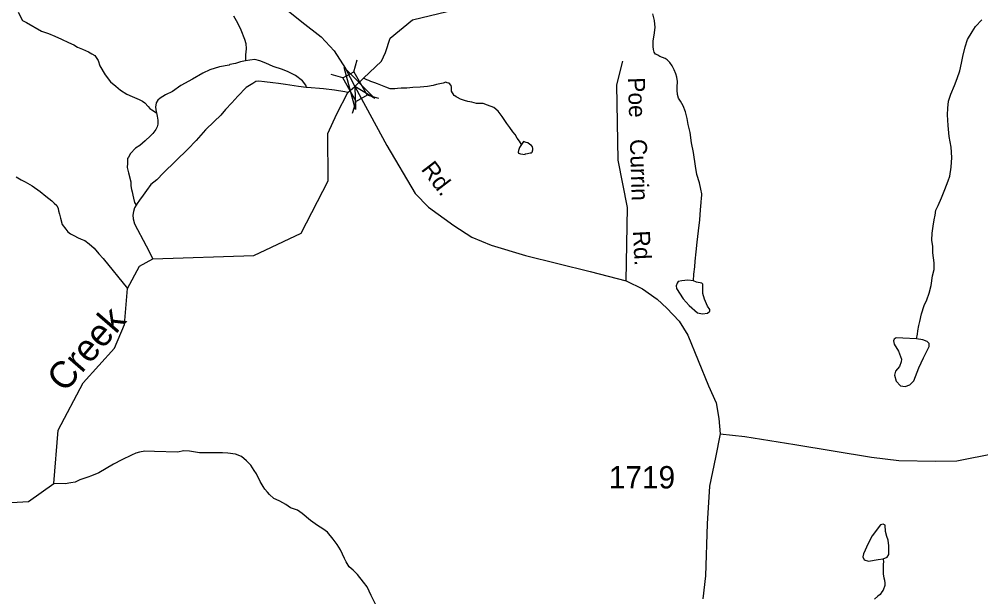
# Model space of a CAD drawing. Extents: x 2056842 to 2160602, y 826753 to 1016856.
# Drawn here: x 2104528 to 2109914, y 849458 to 852692 of the extents above; entities that cross this region are included whole.
import ezdxf

# ---------------------------------------------------------------- set-up
doc = ezdxf.new("R2010")
doc.units = 0
for name, color, linetype in [('Exist Hydrographic Creek Single Shore', 7, 'Continuous'), ('Exist Hydrographic Creek Single Shore Label', 7, 'Continuous'), ('Exist Hydrographic Misc Water Feature', 7, 'Continuous'), ('Exist Road Non-System Type 51', 7, 'Continuous'), ('Exist Road Non-System Type 51 Label', 7, 'Continuous'), ('Exist Road Secondary Structure Standard Bridge Attributed CELL', 7, 'Continuous'), ('Exist Road Secondary Structure Standard Bridge CELL', 7, 'Continuous'), ('Exist Road Secondary Type 51 Attributed', 7, 'Continuous'), ('Exist Road Secondary Type 51 Label', 7, 'Continuous'), ('Exist Road Secondary Type 51 Number Label', 7, 'Continuous')]:
    doc.layers.add(name, color=color, linetype=linetype)

msp = doc.modelspace()

# ---------------------------------------------------------------- linework, layer by layer
at = {"layer": 'Exist Hydrographic Creek Single Shore'}
msp.add_lwpolyline([(2104105, 849964.3), (2104580.1, 849990.7), (2104721, 850092.7), (2104746, 850390.8), (2104886, 850656.9), (2105060.9, 850850.2), (2105117.9, 850983.5), (2105135, 851183.4), (2105201, 851310), (2105276, 851351.1), (2105842, 851369), (2106107.9, 851494.7), (2106258, 851786.9), (2106257, 852052.7), (2106306, 852163.2), (2106367.8, 852281), (2106408.6, 852316.1), (2106455.6, 852361.4), (2106556.9, 852457.5), (2106580, 852505.4), (2106605, 852586.9), (2106730.1, 852689.3), (2106971, 852746.7)], dxfattribs=at)
at = {"layer": 'Exist Hydrographic Misc Water Feature'}
for points in [[(2104522.5, 852731.4), (2104546.7, 852685.5), (2104568.5, 852673.3), (2104652.7, 852625.6), (2104690.9, 852611.7), (2104726.8, 852597.8), (2104764.9, 852580.2), (2104803.2, 852562.3), (2104833.2, 852548.4), (2104854.9, 852536.2), (2104881.2, 852524.5), (2104914.8, 852510.4), (2104934.9, 852498.4), (2104951.1, 852488.7), (2104959.3, 852478.6), (2104969.5, 852460.8), (2104979.4, 852430.9), (2105009.7, 852380.9), (2105039.7, 852341), (2105068, 852316.8), (2105095.7, 852295.2), (2105129.9, 852273.4), (2105159.8, 852259.5), (2105199.6, 852243.3), (2105218.1, 852233.6), (2105232, 852223.4), (2105250.1, 852203.6), (2105259.9, 852191.6), (2105269.9, 852185.6), (2105296, 852167.9)], [(2105728, 852711), (2105750.8, 852671.1), (2105768.6, 852633.1), (2105788.9, 852581.3), (2105796.9, 852555.4), (2105798.8, 852525.5), (2105795.1, 852493.1), (2105794.9, 852459.5)], [(2108304, 851226.5), (2108306.4, 851265.5), (2108312.1, 851305.1), (2108314.1, 851337.3), (2108320.1, 851389.2), (2108325.8, 851443.5), (2108333.4, 851507.2), (2108341.2, 851569.4), (2108343.5, 851625.4), (2108347.2, 851665.5), (2108348.8, 851691.2), (2108351.3, 851705.4), (2108351.1, 851715.2), (2108346.5, 851741.4), (2108338.5, 851775.5), (2108324.4, 851823.1), (2108316.4, 851869.3), (2108304.3, 851945), (2108294.3, 852000.9), (2108285.6, 852057), (2108275.8, 852103.1), (2108269.7, 852136.9), (2108259.4, 852172.9), (2108247.3, 852206.8), (2108231.3, 852232.8), (2108221.5, 852250.9), (2108215.5, 852270.9), (2108213.1, 852294.8), (2108213.1, 852312.6), (2108215.1, 852342.8), (2108211, 852366.9), (2108205.1, 852386.9), (2108196.9, 852408.8), (2108184.8, 852430.6), (2108172.7, 852450.6), (2108156.7, 852464.4), (2108146.6, 852472.4), (2108130.6, 852478.5), (2108116.3, 852484.4), (2108104.6, 852490.6), (2108096.8, 852494.2), (2108092.5, 852496.4), (2108084.5, 852508.2), (2108080.6, 852522.2), (2108078.5, 852540.4), (2108078.3, 852570.4), (2108084.1, 852602.4), (2108090.2, 852646.5), (2108086.3, 852684.4), (2108077.7, 852722.3)], [(2109554.9, 850902.2), (2109559.2, 850929.2), (2109560.9, 850947.2), (2109567.2, 850977.1), (2109573, 850999.3), (2109582.8, 851043.3), (2109597, 851089.4), (2109612.5, 851121.2), (2109624.8, 851157.4), (2109636.5, 851201.5), (2109644.1, 851255.5), (2109652.3, 851291.6), (2109652.3, 851327.3), (2109646, 851383.5), (2109645.6, 851419.3), (2109639.6, 851455.5), (2109641.7, 851493.3), (2109647.6, 851533.4), (2109653.5, 851569.4), (2109659.1, 851595.3), (2109663, 851623.5), (2109674.9, 851649.3), (2109694.6, 851691.4), (2109712.4, 851739.4), (2109730.6, 851787.7), (2109740.1, 851813.5), (2109748.5, 851863.8), (2109752, 851917.6), (2109747.9, 851975.5), (2109737.8, 852035.4), (2109731.3, 852097.7), (2109727.2, 852157.5), (2109729.4, 852193.7), (2109733.1, 852233.7), (2109747.1, 852273.4), (2109766.9, 852321.5), (2109782.5, 852359.7), (2109796.3, 852403.9), (2109806.7, 852445.8), (2109814.3, 852483.9), (2109825.8, 852537.8), (2109840.1, 852577.8), (2109865.8, 852621.8), (2109884, 852651.9), (2109919.7, 852687.9)], [(2105794.9, 852459.5), (2105767.2, 852453.1), (2105739.1, 852445.2), (2105707.3, 852439.1), (2105703.2, 852434.8), (2105649.3, 852424.7), (2105595.2, 852408.6), (2105555.4, 852390.7), (2105497.8, 852356.4), (2105433.6, 852320.3), (2105385.6, 852288.2), (2105347.9, 852267.9), (2105318.1, 852249.7), (2105303.6, 852239.7), (2105294.1, 852223.7), (2105291.9, 852199.7), (2105293.9, 852173.9), (2105296, 852167.9)], [(2106135.5, 852310.5), (2106135.7, 852316.6), (2106133.8, 852322.5), (2106115.2, 852346.5), (2106075.4, 852378), (2106033.4, 852398.2), (2106003.4, 852410), (2105951.1, 852427.7), (2105909.1, 852445.4), (2105875.3, 852459.5), (2105847.2, 852467.4), (2105819.1, 852463.5), (2105794.9, 852459.5)], [(2107340.6, 851990), (2107330.3, 852010.2), (2107316.4, 852026.1), (2107305.9, 852046), (2107292.2, 852061.8), (2107276.2, 852085.8), (2107259.8, 852107.7), (2107232.1, 852147.6), (2107209.7, 852177.7), (2107186, 852197.6), (2107151.7, 852211.3), (2107127.5, 852219.4), (2107103.7, 852219.4), (2107089.6, 852221.1), (2107063.3, 852227.1), (2107041.6, 852231.3), (2107021.7, 852237.1), (2106999.6, 852244.9), (2106983.6, 852253), (2106975.8, 852257.1), (2106967.8, 852262.7), (2106963.9, 852264.9), (2106949.5, 852289), (2106949.5, 852300.8), (2106949.3, 852310.9), (2106947.3, 852321), (2106935.6, 852335), (2106925.3, 852336.9), (2106917.5, 852338.9), (2106903.2, 852334.6), (2106865.2, 852326.5), (2106847.4, 852320.7), (2106815.4, 852314.6), (2106773.4, 852312.5), (2106733.4, 852310.4), (2106699.6, 852306.2), (2106667.6, 852305.8), (2106647.5, 852304), (2106631.3, 852301.9), (2106606.3, 852302.9), (2106582.2, 852311.8), (2106535.1, 852329.5), (2106519.1, 852335.5), (2106497.6, 852343.3), (2106485.5, 852349.6), (2106475, 852353.6), (2106455.6, 852361.4)], [(2106135.5, 852310.5), (2106091.6, 852316.4), (2106019.6, 852326.1), (2105979.8, 852331.6), (2105947.6, 852335.7), (2105901.5, 852341.5), (2105869.5, 852345.5), (2105853.3, 852343.5), (2105835.5, 852333.2), (2105799.6, 852309.4), (2105751.6, 852261.1), (2105717.8, 852223.3), (2105684.1, 852187), (2105656.3, 852154.7), (2105620.4, 852118.7), (2105570.3, 852072.8), (2105518.7, 852012.4), (2105472.7, 851964.2), (2105335.2, 851832), (2105299.1, 851793.7), (2105265.4, 851765.9), (2105241.4, 851733.5), (2105221.3, 851707.7), (2105201.9, 851679.4), (2105187.9, 851659.6), (2105182, 851651.6)], [(2106367.8, 852281), (2106351.4, 852285.1), (2106293.6, 852294.7), (2106231.6, 852302.8), (2106141.4, 852310.4), (2106135.5, 852310.5)], [(2105296, 852167.9), (2105300.1, 852149.8), (2105304.6, 852127.6), (2105304.4, 852103.7), (2105300.3, 852089.7), (2105292.1, 852073.9), (2105276.5, 852051.5), (2105262.8, 852039.8), (2105232.4, 852011.6), (2105203.1, 851985.6), (2105178.7, 851969.4), (2105150.6, 851941.2), (2105138.9, 851919.4), (2105134.6, 851911.5), (2105133.4, 851885.3), (2105133.2, 851861.5), (2105139.1, 851831.3), (2105153.3, 851781.3), (2105153.1, 851759.4), (2105157.4, 851739.3), (2105159.6, 851725.1), (2105163.5, 851707.5), (2105167.8, 851689.4), (2105173.6, 851665.4), (2105182, 851651.6)], [(2107340.6, 851990), (2107330.1, 851974.1), (2107324.6, 851957.9), (2107322.5, 851948.1), (2107324.4, 851942.1), (2107334.8, 851938.1), (2107348.6, 851936), (2107362.7, 851934.3), (2107362.5, 851938.3), (2107374.6, 851940.2), (2107390.6, 851944.2), (2107396.5, 851944.1), (2107400.2, 851948.4), (2107404.3, 851960.4), (2107404.3, 851968.1), (2107402.3, 851978.2), (2107396.5, 851984.3), (2107388.5, 851990.4), (2107376.2, 852000.4), (2107368.4, 852002.4), (2107352.5, 852008.1), (2107340.6, 851990)], [(2104511.3, 851809.2), (2104539.1, 851793.6), (2104561.5, 851781.7), (2104599.4, 851759.7), (2104645.6, 851728), (2104677.3, 851702.1), (2104709.5, 851676.1), (2104723.9, 851662.1), (2104737.6, 851648.3), (2104745.6, 851632.1), (2104747.9, 851620), (2104754, 851600.4), (2104758.3, 851578.2), (2104768, 851542.2), (2104788.5, 851516.5), (2104800.6, 851502.5), (2104814.3, 851490.2), (2104838.1, 851478.5), (2104854.3, 851470.4), (2104874.2, 851460.4), (2104894.3, 851452.5), (2104918.9, 851434.6), (2104946.8, 851410.9), (2104974.5, 851378.7), (2104998.7, 851353.1), (2105135, 851183.4)], [(2105182, 851651.6), (2105173.8, 851635.4), (2105167.8, 851615.6), (2105164.1, 851595.5), (2105166.2, 851575.3), (2105174, 851545.7), (2105239.1, 851423.7), (2105276, 851351.1)], [(2108304, 851226.5), (2108272.3, 851230.3), (2108239.4, 851227.8), (2108219.1, 851222.7), (2108214.1, 851213.9), (2108207.7, 851198.7), (2108210.3, 851184.7), (2108247, 851126.4), (2108281.2, 851089.7), (2108326.7, 851047.9), (2108354.6, 851042.8), (2108383.7, 851045.4), (2108396.4, 851056.8), (2108396.4, 851066.9), (2108383.7, 851084.6), (2108367.3, 851123.9), (2108357.1, 851156.9), (2108357.1, 851189.8), (2108357.1, 851208.8), (2108350.8, 851213.9), (2108321.7, 851218.9), (2108304, 851226.5)], [(2109554.9, 850902.2), (2109477.7, 850906), (2109441, 850908.5), (2109428.3, 850900.9), (2109425.8, 850892.1), (2109429.6, 850871.8), (2109453.6, 850833.8), (2109470.1, 850789.4), (2109467.6, 850773), (2109458.7, 850747.6), (2109437.2, 850722.3), (2109430.8, 850699.5), (2109439.7, 850665.3), (2109465, 850638.7), (2109490.4, 850636.1), (2109516.9, 850645), (2109538.5, 850666.6), (2109567.6, 850740), (2109594.2, 850797), (2109625.8, 850859.1), (2109624.6, 850876.9), (2109614.4, 850888.3), (2109589.1, 850897.1), (2109554.9, 850902.2)], [(2106524.2, 849415.8), (2106498.6, 849466), (2106476.1, 849514), (2106456, 849539.8), (2106421.9, 849581.9), (2106397.5, 849607.5), (2106376, 849625.4), (2106359.8, 849653.4), (2106349.7, 849671.5), (2106327.8, 849721.5), (2106309.4, 849751.5), (2106285.4, 849781), (2106255.2, 849819.3), (2106229.2, 849839.1), (2106199, 849857), (2106159.1, 849884.6), (2106112.9, 849924.4), (2106086.7, 849942.6), (2106046.9, 849956.4), (2106021.1, 849974.5), (2105987, 849994.3), (2105966.5, 850002.2), (2105954.4, 850008.1), (2105930.4, 850030), (2105918.3, 850044), (2105902.7, 850059.8), (2105894.7, 850076), (2105878.1, 850104.1), (2105856.2, 850145.9), (2105844.3, 850166), (2105824.2, 850195.8), (2105800.2, 850219.8), (2105772.1, 850243.5), (2105740.1, 850257.3), (2105696, 850263.1), (2105665.9, 850263.2), (2105611.8, 850264.9), (2105574, 850265), (2105538.2, 850264.7), (2105481.8, 850272.5), (2105449.8, 850274.5), (2105413.9, 850268.6), (2105286.1, 850272), (2105230.4, 850273.6), (2105202.1, 850267.7), (2105180.3, 850261.7), (2105156.1, 850251.6), (2105102, 850225.3), (2105056.5, 850201.4), (2104974.5, 850153), (2104932.6, 850134.9), (2104912.7, 850127), (2104878.7, 850116.7), (2104866.6, 850112.9), (2104840.8, 850100.6), (2104816.8, 850096.5), (2104784.6, 850090.4), (2104721, 850092.7)], [(2109367.1, 849670.9), (2109389.6, 849679.4), (2109398.5, 849694.6), (2109398.5, 849742.7), (2109395.9, 849775.7), (2109388.3, 849795.9), (2109380.7, 849823.8), (2109378.2, 849859.3), (2109368.1, 849864.3), (2109352.9, 849861.8), (2109304.8, 849798.5), (2109283.2, 849756.6), (2109256.6, 849698.4), (2109254.1, 849681.9), (2109261.7, 849665.4), (2109285.8, 849657.8), (2109340.2, 849666.7), (2109367.1, 849670.9)], [(2109367.1, 849670.9), (2109369.1, 849652.7), (2109367.1, 849642.8), (2109367.3, 849626.6), (2109367.3, 849608.8), (2109367.3, 849584.8), (2109371.6, 849564.7), (2109375.5, 849550.7), (2109377.5, 849535), (2109377.3, 849520.8), (2109367.5, 849494.7), (2109359.9, 849484.9), (2109349.9, 849471), (2109337.6, 849460.7), (2109319.7, 849444.8)]]:
    msp.add_lwpolyline(points, dxfattribs=at)
at = {"layer": 'Exist Road Non-System Type 51'}
msp.add_lwpolyline([(2107927.8, 851226.6), (2107935.8, 851638.3), (2107882.9, 851903.3), (2107874.6, 852325.2), (2107909.9, 852458.2)], dxfattribs=at)
at = {"layer": 'Exist Road Secondary Structure Standard Bridge Attributed CELL'}
msp.add_lwpolyline([(2106410.5, 852186.1), (2106347.8, 852421.8), (2106519.9, 852249), (2106408.6, 852316.1)], close=True, dxfattribs=at)
at = {"layer": 'Exist Road Secondary Structure Standard Bridge CELL'}
for p, q in [((2106401.2, 852397.5), (2106420, 852463.9)), ((2106340.9, 852363.9), (2106274.6, 852382.7)), ((2106542.3, 852247.4), (2106475.9, 852266.2)), ((2106395.5, 852165.4), (2106414.3, 852231.8))]:
    msp.add_line(p, q, dxfattribs=at)
msp.add_lwpolyline([(2106414.3, 852231.8), (2106340.7, 852363.7), (2106402.3, 852398.1), (2106475.9, 852266.2)], close=True, dxfattribs=at)
at = {"layer": 'Exist Road Secondary Type 51 Attributed'}
for points in [[(2104531, 853939.9), (2104736, 853767.9), (2105267.2, 853351.7), (2105688.3, 853017.6), (2106110.4, 852678.3), (2106218.4, 852593.1), (2106292.2, 852515.2), (2106355, 852415.9), (2106408.6, 852316.1)], [(2106408.6, 852316.1), (2106586.6, 851985.7), (2106746, 851717.1), (2106820.7, 851640.2), (2106963, 851536.3), (2107063.7, 851471.8), (2107171.2, 851427.7), (2107364.4, 851368.5), (2107725.2, 851279.6), (2107927.7, 851226.6), (2108019.1, 851181.9), (2108101.1, 851124.8), (2108156.2, 851073.8), (2108224.2, 851000.6), (2108274, 850922.7), (2108389.8, 850638.4), (2108432.4, 850543.9), (2108446.9, 850455.5), (2108453.5, 850370.5)], [(2108453.5, 850370.5), (2108428.4, 850237.1), (2108394.8, 850076.9), (2108380.5, 849866.9), (2108372.8, 849575.4), (2108356.5, 849446)], [(2108453.5, 850370.5), (2108593.1, 850354.9), (2108872.4, 850310.3), (2109302.2, 850239.8), (2109455.5, 850220.6), (2109662.5, 850217.8), (2109780.4, 850219.7), (2109996.4, 850262.4)]]:
    msp.add_lwpolyline(points, dxfattribs=at)

# ---------------------------------------------------------------- texts
at = {"layer": 'Exist Hydrographic Creek Single Shore Label'}
msp.add_text('Creek', height=150, rotation=49.0844, dxfattribs=at).set_placement((2104783, 850596.4))
at = {"layer": 'Exist Road Non-System Type 51 Label'}
for s, rotation, p in [('Poe', 271.8345, (2107937.3, 852365.4)), ('Currin', 271.8345, (2107948.2, 852020)), ('Rd.', 273.0471, (2107965, 851506.3))]:
    msp.add_text(s, height=95, rotation=rotation, dxfattribs=at).set_placement(p)
at = {"layer": 'Exist Road Secondary Type 51 Label'}
msp.add_text('Rd.', height=95, rotation=307.4439, dxfattribs=at).set_placement((2106775.5, 851851.1))
at = {"layer": 'Exist Road Secondary Type 51 Number Label'}
msp.add_text('1719', height=125, dxfattribs=at).set_placement((2107830.2, 850064.9))

doc.saveas('drawing.dxf')
